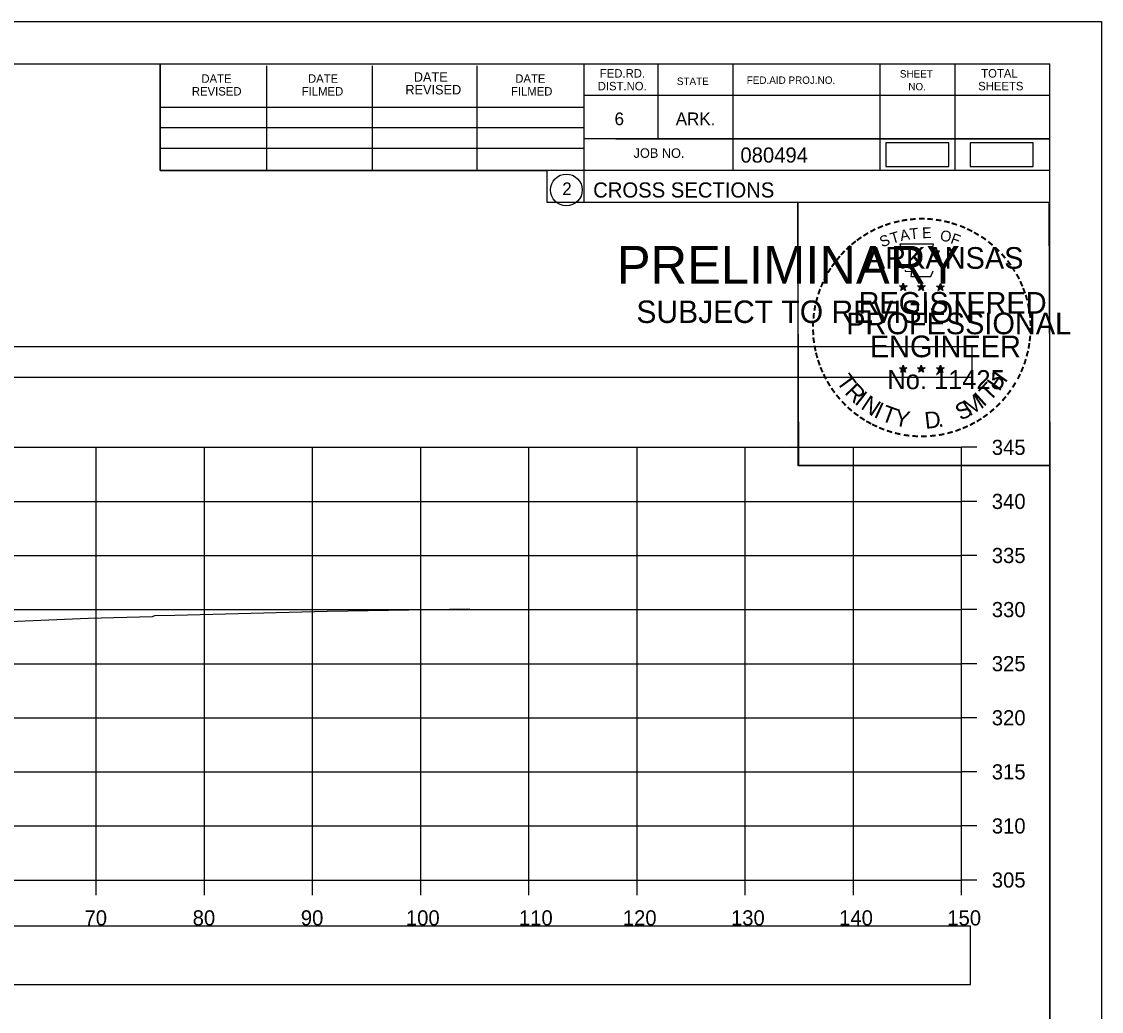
# Model space of a CAD drawing. Extents: x 1376273 to 1384221, y 378927 to 384592.
# Drawn here: x 1381421.4 to 1381521.3, y 381087 to 381178.5 of the extents above; entities that cross this region are included whole.
import ezdxf

# ---------------------------------------------------------------- set-up
doc = ezdxf.new("R2010")
doc.units = 0
for name, color, linetype in [('R_Axis', 7, 'Continuous'), ('R_Axis Annot', 7, 'Continuous'), ('R_Border', 7, 'Continuous'), ('R_Border PE', 7, 'Continuous'), ('R_Border Prem', 7, 'Continuous'), ('R_Drive', 7, 'Continuous'), ('R_Exist Surface', 7, 'Continuous'), ('R_Grid', 7, 'Continuous'), ('R_No Plot', 7, 'Continuous')]:
    doc.layers.add(name, color=color, linetype=linetype)

msp = doc.modelspace()

# ---------------------------------------------------------------- linework, layer by layer
at = {"layer": 'R_Axis'}
for p, q in [((1381508.347, 381099.17), (1381508.347, 381139.17)), ((1381509.747, 381139.17), (1381508.347, 381139.17)), ((1381509.747, 381134.17), (1381508.347, 381134.17)), ((1381509.747, 381129.17), (1381508.347, 381129.17)), ((1381509.747, 381124.17), (1381508.347, 381124.17)), ((1381509.747, 381119.17), (1381508.347, 381119.17)), ((1381509.747, 381114.17), (1381508.347, 381114.17)), ((1381509.747, 381109.17), (1381508.347, 381109.17)), ((1381509.747, 381104.17), (1381508.347, 381104.17)), ((1381208.347, 381099.17), (1381508.347, 381099.17)), ((1381428.347, 381097.77), (1381428.347, 381099.17)), ((1381438.347, 381097.77), (1381438.347, 381099.17)), ((1381448.347, 381097.77), (1381448.347, 381099.17)), ((1381458.347, 381097.77), (1381458.347, 381099.17)), ((1381468.347, 381097.77), (1381468.347, 381099.17)), ((1381478.347, 381097.77), (1381478.347, 381099.17)), ((1381488.347, 381097.77), (1381488.347, 381099.17)), ((1381498.347, 381097.77), (1381498.347, 381099.17)), ((1381508.347, 381097.77), (1381508.347, 381099.17)), ((1381509.747, 381099.17), (1381508.347, 381099.17))]:
    msp.add_line(p, q, dxfattribs=at)
at = {"layer": 'R_Axis Annot'}
for points in [[(1381207.536, 381145.656), (1381509.338, 381145.656), (1381509.338, 381148.472), (1381207.536, 381148.472)], [(1381207.501, 381089.496), (1381509.192, 381089.496), (1381509.192, 381094.907), (1381207.501, 381094.907)]]:
    msp.add_lwpolyline(points, close=True, dxfattribs=at)
at = {"layer": 'R_Border'}
for p, q in [((1381200.347, 381174.63), (1381516.527, 381174.63)), ((1381434.267, 381164.75), (1381434.267, 381174.63)), ((1381473.427, 381174.63), (1381473.427, 381161.83)), ((1381480.267, 381174.63), (1381480.267, 381167.69)), ((1381487.207, 381174.63), (1381487.207, 381164.75)), ((1381500.787, 381174.63), (1381500.787, 381164.75)), ((1381507.727, 381174.63), (1381507.727, 381164.75)), ((1381516.527, 380969.17), (1381516.527, 381174.63)), ((1381444.127, 381164.75), (1381444.127, 381174.43)), ((1381453.887, 381164.75), (1381453.887, 381174.43)), ((1381463.567, 381164.75), (1381463.567, 381174.43)), ((1381516.527, 381171.69), (1381473.427, 381171.69)), ((1381516.527, 381171.71), (1381516.527, 381171.71)), ((1381434.267, 381170.61), (1381473.427, 381170.61)), ((1381434.267, 381168.75), (1381473.427, 381168.75)), ((1381516.527, 381167.69), (1381473.427, 381167.69)), ((1381476.387, 381167.69), (1381516.527, 381167.69)), ((1381434.267, 381164.75), (1381434.267, 381166.81)), ((1381434.267, 381166.81), (1381473.427, 381166.81)), ((1381516.527, 381164.75), (1381434.267, 381164.75)), ((1381473.427, 381161.83), (1381516.527, 381161.83))]:
    msp.add_line(p, q, dxfattribs=at)
msp.add_circle((1381471.814, 381162.966), 1.467, dxfattribs=at)
at = {"layer": 'R_Border PE'}
for p, q in [((1381502.612, 381154.086), (1381502.961, 381153.975)), ((1381502.612, 381154.086), (1381502.865, 381154.041)), ((1381502.612, 381154.086), (1381502.849, 381153.964)), ((1381502.745, 381153.678), (1381502.961, 381153.975)), ((1381502.745, 381153.678), (1381502.871, 381153.922)), ((1381502.745, 381153.678), (1381502.959, 381153.895)), ((1381502.961, 381154.34), (1381502.92, 381154.088)), ((1381503.174, 381153.678), (1381502.959, 381153.892)), ((1381502.961, 381153.975), (1381502.961, 381154.34)), ((1381502.961, 381154.34), (1381503.01, 381154.09)), ((1381503.308, 381154.086), (1381502.961, 381153.975)), ((1381503.174, 381153.678), (1381502.961, 381153.975)), ((1381503.308, 381154.086), (1381503.022, 381154.037)), ((1381503.174, 381153.678), (1381503.037, 381153.969)), ((1381503.308, 381154.086), (1381503.104, 381153.984)), ((1381504.282, 381154.086), (1381504.631, 381153.975)), ((1381504.282, 381154.086), (1381504.535, 381154.041)), ((1381504.282, 381154.086), (1381504.519, 381153.964)), ((1381504.415, 381153.678), (1381504.631, 381153.975)), ((1381504.415, 381153.678), (1381504.541, 381153.922)), ((1381504.415, 381153.678), (1381504.629, 381153.895)), ((1381504.631, 381154.34), (1381504.59, 381154.088)), ((1381504.844, 381153.678), (1381504.629, 381153.892)), ((1381504.631, 381153.975), (1381504.631, 381154.34)), ((1381504.631, 381154.34), (1381504.68, 381154.09)), ((1381504.978, 381154.086), (1381504.631, 381153.975)), ((1381504.844, 381153.678), (1381504.631, 381153.975)), ((1381504.978, 381154.086), (1381504.692, 381154.037)), ((1381504.844, 381153.678), (1381504.707, 381153.969)), ((1381504.978, 381154.086), (1381504.774, 381153.984)), ((1381506.046, 381154.074), (1381506.395, 381153.963)), ((1381506.046, 381154.074), (1381506.299, 381154.029)), ((1381506.046, 381154.074), (1381506.283, 381153.952)), ((1381506.179, 381153.666), (1381506.395, 381153.963)), ((1381506.179, 381153.666), (1381506.305, 381153.91)), ((1381506.179, 381153.666), (1381506.393, 381153.883)), ((1381506.395, 381154.328), (1381506.354, 381154.076)), ((1381506.608, 381153.666), (1381506.393, 381153.88)), ((1381506.395, 381153.963), (1381506.395, 381154.328)), ((1381506.395, 381154.328), (1381506.444, 381154.078)), ((1381506.742, 381154.074), (1381506.395, 381153.963)), ((1381506.608, 381153.666), (1381506.395, 381153.963)), ((1381506.742, 381154.074), (1381506.456, 381154.025)), ((1381506.608, 381153.666), (1381506.471, 381153.957)), ((1381506.742, 381154.074), (1381506.538, 381153.972)), ((1381502.957, 381146.767), (1381502.916, 381146.515)), ((1381502.957, 381146.402), (1381502.957, 381146.767)), ((1381502.957, 381146.767), (1381503.006, 381146.517)), ((1381504.626, 381146.767), (1381504.585, 381146.515)), ((1381504.626, 381146.402), (1381504.626, 381146.767)), ((1381504.626, 381146.767), (1381504.675, 381146.517)), ((1381506.393, 381146.757), (1381506.352, 381146.505)), ((1381506.393, 381146.392), (1381506.393, 381146.757)), ((1381506.393, 381146.757), (1381506.442, 381146.507)), ((1381502.608, 381146.513), (1381502.957, 381146.402)), ((1381502.608, 381146.513), (1381502.861, 381146.468)), ((1381502.608, 381146.513), (1381502.845, 381146.391)), ((1381502.741, 381146.105), (1381502.957, 381146.402)), ((1381502.741, 381146.105), (1381502.867, 381146.349)), ((1381502.741, 381146.105), (1381502.955, 381146.322)), ((1381503.17, 381146.105), (1381502.955, 381146.319)), ((1381503.304, 381146.513), (1381502.957, 381146.402)), ((1381503.17, 381146.105), (1381502.957, 381146.402)), ((1381503.304, 381146.513), (1381503.018, 381146.464)), ((1381503.17, 381146.105), (1381503.033, 381146.396)), ((1381503.304, 381146.513), (1381503.1, 381146.411)), ((1381504.277, 381146.513), (1381504.626, 381146.402)), ((1381504.277, 381146.513), (1381504.53, 381146.468)), ((1381504.277, 381146.513), (1381504.514, 381146.391)), ((1381504.41, 381146.105), (1381504.626, 381146.402)), ((1381504.41, 381146.105), (1381504.536, 381146.349)), ((1381504.41, 381146.105), (1381504.624, 381146.322)), ((1381504.839, 381146.105), (1381504.624, 381146.319)), ((1381504.973, 381146.513), (1381504.626, 381146.402)), ((1381504.839, 381146.105), (1381504.626, 381146.402)), ((1381504.973, 381146.513), (1381504.687, 381146.464)), ((1381504.839, 381146.105), (1381504.702, 381146.396)), ((1381504.973, 381146.513), (1381504.769, 381146.411)), ((1381506.044, 381146.503), (1381506.393, 381146.392)), ((1381506.044, 381146.503), (1381506.297, 381146.458)), ((1381506.044, 381146.503), (1381506.281, 381146.381)), ((1381506.177, 381146.095), (1381506.393, 381146.392)), ((1381506.177, 381146.095), (1381506.303, 381146.339)), ((1381506.177, 381146.095), (1381506.391, 381146.312)), ((1381506.606, 381146.095), (1381506.391, 381146.309)), ((1381506.74, 381146.503), (1381506.393, 381146.392)), ((1381506.606, 381146.095), (1381506.393, 381146.392)), ((1381506.74, 381146.503), (1381506.454, 381146.454)), ((1381506.606, 381146.095), (1381506.469, 381146.386)), ((1381506.74, 381146.503), (1381506.536, 381146.401))]:
    msp.add_line(p, q, dxfattribs=at)
for points in [[(1381502.653, 381157.964), (1381502.922, 381157.137)], [(1381506.164, 381157.042), (1381506.306, 381157.326), (1381505.621, 381157.302), (1381505.769, 381157.964), (1381502.653, 381157.964)], [(1381503.145, 381155.541), (1381503.145, 381155.454), (1381503.708, 381155.435), (1381503.654, 381154.962), (1381505.524, 381154.962), (1381505.725, 381155.498)], [(1381502.961, 381154.34), (1381503.174, 381153.678), (1381502.612, 381154.086), (1381503.308, 381154.086), (1381502.745, 381153.678), (1381502.961, 381154.34)], [(1381504.631, 381154.34), (1381504.844, 381153.678), (1381504.282, 381154.086), (1381504.978, 381154.086), (1381504.415, 381153.678), (1381504.631, 381154.34)], [(1381506.395, 381154.328), (1381506.608, 381153.666), (1381506.046, 381154.074), (1381506.742, 381154.074), (1381506.179, 381153.666), (1381506.395, 381154.328)], [(1381502.957, 381146.767), (1381503.17, 381146.105), (1381502.608, 381146.513), (1381503.304, 381146.513), (1381502.741, 381146.105), (1381502.957, 381146.767)], [(1381504.626, 381146.767), (1381504.839, 381146.105), (1381504.277, 381146.513), (1381504.973, 381146.513), (1381504.41, 381146.105), (1381504.626, 381146.767)], [(1381506.393, 381146.757), (1381506.606, 381146.095), (1381506.044, 381146.503), (1381506.74, 381146.503), (1381506.177, 381146.095), (1381506.393, 381146.757)]]:
    msp.add_lwpolyline(points, dxfattribs=at)
for centre, radius in [((1381502.96, 381153.974), 0.172), ((1381502.96, 381153.974), 0.145), ((1381502.96, 381153.974), 0.116), ((1381502.96, 381153.974), 0.0991), ((1381502.96, 381153.974), 0.0747), ((1381502.96, 381153.974), 0.0495), ((1381502.96, 381153.974), 0.0296), ((1381504.63, 381153.974), 0.172), ((1381504.63, 381153.974), 0.145), ((1381504.63, 381153.974), 0.116), ((1381504.63, 381153.974), 0.0991), ((1381504.63, 381153.974), 0.0747), ((1381504.63, 381153.974), 0.0495), ((1381504.63, 381153.974), 0.0296), ((1381506.394, 381153.962), 0.172), ((1381506.394, 381153.962), 0.145), ((1381506.394, 381153.962), 0.116), ((1381506.394, 381153.962), 0.0991), ((1381506.394, 381153.962), 0.0747), ((1381506.394, 381153.962), 0.0495), ((1381506.394, 381153.962), 0.0296), ((1381502.956, 381146.401), 0.172), ((1381504.625, 381146.401), 0.172), ((1381502.956, 381146.401), 0.145), ((1381502.956, 381146.401), 0.116), ((1381502.956, 381146.401), 0.0991), ((1381502.956, 381146.401), 0.0747), ((1381502.956, 381146.401), 0.0495), ((1381502.956, 381146.401), 0.0296), ((1381504.625, 381146.401), 0.145), ((1381504.625, 381146.401), 0.116), ((1381504.625, 381146.401), 0.0991), ((1381504.625, 381146.401), 0.0747), ((1381504.625, 381146.401), 0.0495), ((1381504.625, 381146.401), 0.0296), ((1381506.392, 381146.391), 0.172), ((1381506.392, 381146.391), 0.145), ((1381506.392, 381146.391), 0.116), ((1381506.392, 381146.391), 0.0991), ((1381506.392, 381146.391), 0.0747), ((1381506.392, 381146.391), 0.0495), ((1381506.392, 381146.391), 0.0296)]:
    msp.add_circle(centre, radius, dxfattribs=at)
at = {"layer": 'R_Drive'}
for points in [[(1381501.344, 381165.133), (1381507.177, 381165.133), (1381507.177, 381167.319), (1381501.344, 381167.319)], [(1381509.135, 381165.13), (1381514.968, 381165.13), (1381514.968, 381167.317), (1381509.135, 381167.317)]]:
    msp.add_lwpolyline(points, close=True, dxfattribs=at)
at = {"layer": 'R_Exist Surface'}
msp.add_lwpolyline([(1381420.317, 381123.068), (1381427.589, 381123.368), (1381433.548, 381123.538), (1381433.767, 381123.616), (1381435.602, 381123.654), (1381449.706, 381124.036), (1381449.727, 381124.037), (1381449.727, 381124.037), (1381462.889, 381124.236)], dxfattribs=at)
at = {"layer": 'R_Grid'}
for p, q in [((1381208.347, 381139.17), (1381508.347, 381139.17)), ((1381428.347, 381099.17), (1381428.347, 381139.17)), ((1381438.347, 381099.17), (1381438.347, 381139.17)), ((1381448.347, 381099.17), (1381448.347, 381139.17)), ((1381458.347, 381099.17), (1381458.347, 381139.17)), ((1381468.347, 381099.17), (1381468.347, 381139.17)), ((1381478.347, 381099.17), (1381478.347, 381139.17)), ((1381488.347, 381099.17), (1381488.347, 381139.17)), ((1381498.347, 381099.17), (1381498.347, 381139.17)), ((1381508.347, 381099.17), (1381508.347, 381139.17)), ((1381208.347, 381134.17), (1381508.347, 381134.17)), ((1381208.347, 381129.17), (1381508.347, 381129.17)), ((1381208.347, 381124.17), (1381508.347, 381124.17)), ((1381208.347, 381119.17), (1381508.347, 381119.17)), ((1381208.347, 381114.17), (1381508.347, 381114.17)), ((1381208.347, 381109.17), (1381508.347, 381109.17)), ((1381208.347, 381104.17), (1381508.347, 381104.17)), ((1381208.347, 381099.17), (1381508.347, 381099.17))]:
    msp.add_line(p, q, dxfattribs=at)
at = {"layer": 'R_No Plot'}
for p, q in [((1381187.946, 381178.525), (1381521.28, 381178.525)), ((1381492.561, 381139.375), (1381492.561, 381139.375))]:
    msp.add_line(p, q, dxfattribs=at)
for points in [[(1381187.94, 381178.525), (1381521.28, 381178.525), (1381521.28, 380965.187), (1381187.94, 380965.187)], [(1381434.267, 381174.63), (1381434.267, 381164.75), (1381469.999, 381164.75), (1381469.999, 381161.83), (1381493.199, 381161.83), (1381493.199, 381137.498), (1381516.527, 381137.498), (1381516.527, 380969.17), (1381200.347, 380969.17), (1381200.347, 381174.63)], [(1381493.199, 381161.83), (1381516.406, 381161.83), (1381516.527, 381137.498), (1381493.319, 381137.498)]]:
    msp.add_lwpolyline(points, close=True, dxfattribs=at)

# ---------------------------------------------------------------- texts
at = {"layer": 'R_Axis Annot'}
for s, p in [('345', (1381511.147, 381138.47)), ('340', (1381511.147, 381133.47)), ('335', (1381511.147, 381128.47)), ('330', (1381511.147, 381123.47)), ('325', (1381511.147, 381118.47)), ('320', (1381511.147, 381113.47)), ('315', (1381511.147, 381108.47)), ('310', (1381511.147, 381103.47)), ('305', (1381511.147, 381098.47)), ('70', (1381427.261, 381094.97)), ('80', (1381437.261, 381094.97)), ('90', (1381447.261, 381094.97)), ('100', (1381456.975, 381094.97)), ('110', (1381467.427, 381094.97)), ('120', (1381477.03, 381094.97)), ('130', (1381487.03, 381094.97)), ('140', (1381497.03, 381094.97)), ('150', (1381507.03, 381094.97))]:
    msp.add_text(s, height=1.4, dxfattribs=at).set_placement(p)
at = {"layer": 'R_Border'}
for s, height, p in [('DATE', 0.7819, (1381438.067, 381172.87)), ('DATE', 0.7819, (1381447.927, 381172.87)), ('DATE', 0.8792, (1381457.707, 381172.97)), ('DATE', 0.7819, (1381467.087, 381172.87)), ('FED.RD.', 0.7819, (1381474.907, 381173.35)), ('SHEET', 0.684, (1381502.647, 381173.35)), ('TOTAL', 0.7819, (1381510.167, 381173.35)), ('REVISED', 0.8792, (1381456.927, 381171.79)), ('DIST.NO.', 0.7819, (1381474.707, 381172.17)), ('STATE', 0.684, (1381482.027, 381172.67)), ('FED.AID PROJ.NO.', 0.684, (1381488.487, 381172.77)), ('NO.', 0.684, (1381503.427, 381172.17)), ('SHEETS', 0.7819, (1381509.887, 381172.17)), ('REVISED', 0.7819, (1381437.187, 381171.69)), ('FILMED', 0.7819, (1381447.347, 381171.69)), ('FILMED', 0.7819, (1381466.687, 381171.69)), ('6', 1.172, (1381476.267, 381168.95)), ('ARK.', 1.1723, (1381481.927, 381168.95)), ('JOB NO.', 0.8792, (1381478.027, 381165.93)), ('080494', 1.4, (1381487.903, 381165.49)), ('2', 1.172, (1381471.431, 381162.48)), ('CROSS SECTIONS', 1.4, (1381474.291, 381162.26))]:
    msp.add_text(s, height=height, rotation=360, dxfattribs=at).set_placement(p)
at = {"layer": 'R_Border PE'}
for s, height, rotation, p in [('-', 1.6, 24.30721, (1381500.767, 381158.822)), ('-', 1.6, 19.17608, (1381501.401, 381159.091)), ('-', 1.6, 13.63015, (1381502.151, 381159.332)), ('-', 1.6, 10.21935, (1381502.829, 381159.494)), ('-', 1.6, 5.89682, (1381503.558, 381159.604)), ('-', 1.6, 0.18623, (1381504.33, 381159.676)), ('-', 1.6, 357.74304, (1381505.053, 381159.663)), ('-', 1.6, 352.16172, (1381505.797, 381159.607)), ('-', 1.6, 347.20489, (1381506.516, 381159.493)), ('-', 1.6, 342.3362, (1381507.151, 381159.338)), ('-', 1.6, 337.85509, (1381507.886, 381159.115)), ('-', 1.6, 36.23174, (1381498.959, 381157.74)), ('-', 1.6, 34.06357, (1381499.537, 381158.135)), ('-', 1.6, 28.79182, (1381500.134, 381158.505)), ('S', 1, 21.59401, (1381501.008, 381157.642)), ('T', 1, 16.4036, (1381501.922, 381157.973)), ('A', 1, 11.21318, (1381502.748, 381158.224)), ('T', 1, 6.02276, (1381503.597, 381158.39)), ('E', 1, 0.83234, (1381504.702, 381158.5)), ('O', 1, 350.4515, (1381506.306, 381158.29)), ('F', 1, 340.07066, (1381507.26, 381158.062)), ('-', 1.6, 334.12109, (1381508.517, 381158.844)), ('-', 1.6, 329.64089, (1381509.096, 381158.561)), ('-', 1.6, 325.86266, (1381509.739, 381158.2)), ('-', 1.6, 42.96224, (1381498.05, 381156.945)), ('-', 1.6, 38.95066, (1381498.483, 381157.362)), ('ARKANSAS', 2, 360, (1381499.506, 381155.676)), ('-', 1.6, 320.52971, (1381510.349, 381157.774)), ('-', 1.6, 315.57859, (1381510.948, 381157.286)), ('-', 1.6, 50.61417, (1381497.199, 381155.981)), ('-', 1.6, 48.42305, (1381497.602, 381156.467)), ('-', 1.6, 309.87973, (1381511.517, 381156.736)), ('-', 1.6, 58.07063, (1381496.461, 381154.887)), ('-', 1.6, 54.23247, (1381496.786, 381155.414)), ('-', 1.6, 306.65218, (1381512.042, 381156.134)), ('-', 1.4, 303.67529, (1381512.528, 381155.566)), ('-', 1.6, 62.87135, (1381496.148, 381154.273)), ('-', 1.6, 299.66835, (1381512.847, 381154.959)), ('-', 1.6, 72.39447, (1381495.67, 381153.032)), ('-', 1.6, 67.77427, (1381495.889, 381153.662)), ('DWB', 0.01, 360, (1381502.948, 381153.969)), ('DWB', 0.01, 360, (1381504.618, 381153.969)), ('DWB', 0.01, 360, (1381506.382, 381153.958)), ('-', 1.6, 294.66279, (1381513.171, 381154.347)), ('-', 1.6, 290.57283, (1381513.428, 381153.77)), ('-', 1.6, 75.46096, (1381495.473, 381152.318)), ('REGISTERED', 2, 360, (1381498.828, 381151.527)), ('-', 1.6, 285.12326, (1381513.662, 381153.19)), ('-', 1.6, 85.18634, (1381495.265, 381150.914)), ('-', 1.6, 81.20126, (1381495.341, 381151.605)), ('PROFESSIONAL', 2, 360, (1381497.68, 381149.623)), ('-', 1.6, 280.54934, (1381513.862, 381152.448)), ('-', 1.6, 276.59616, (1381514.024, 381151.68)), ('-', 1.6, 89.06224, (1381495.24, 381150.213)), ('-', 1.6, 274.33011, (1381514.084, 381150.958)), ('-', 1.6, 94.19588, (1381495.275, 381149.488)), ('-', 1.6, 269.94067, (1381514.118, 381150.326)), ('-', 1.6, 98.94793, (1381495.347, 381148.821)), ('-', 1.6, 101.71495, (1381495.482, 381148.088)), ('ENGINEER', 2, 360, (1381499.867, 381147.498)), ('-', 1.6, 260.99529, (1381514.028, 381149.006)), ('-', 1.6, 263.5172, (1381514.099, 381149.66)), ('-', 1.6, 105.45785, (1381495.644, 381147.493)), ('-', 1.6, 255.7626, (1381513.918, 381148.328)), ('-', 1.6, 109.08742, (1381495.859, 381146.862)), ('-', 1.6, 114.06432, (1381496.113, 381146.266)), ('-', 1.6, 247.88866, (1381513.514, 381146.935)), ('-', 1.6, 252.86809, (1381513.737, 381147.608)), ('-', 1.6, 115.72885, (1381496.418, 381145.648)), ('T', 1.54, 306.04056, (1381496.717, 381145.24)), ('No. 11425', 1.757, 360, (1381501.494, 381144.547)), ('DWB', 0.01, 360, (1381502.944, 381146.396)), ('DWB', 0.01, 360, (1381504.613, 381146.397)), ('DWB', 0.01, 360, (1381506.38, 381146.387)), ('H', 1.54, 54.60883, (1381511.837, 381144.275)), ('-', 1.6, 244.61971, (1381513.252, 381146.306)), ('-', 1.6, 120.44712, (1381496.775, 381145.062)), ('-', 1.6, 125.89344, (1381497.178, 381144.501)), ('R', 1.54, 314.00497, (1381497.479, 381144.192)), ('T', 1.54, 46.64442, (1381510.947, 381143.332)), ('-', 1.6, 239.07125, (1381512.858, 381145.554)), ('-', 1.6, 130.71812, (1381497.64, 381143.949)), ('I', 1.54, 321.96938, (1381498.38, 381143.26)), ('N', 1.54, 326.50021, (1381498.947, 381142.788)), ('M', 1.54, 32.65632, (1381509.101, 381142.007)), ('I', 1.54, 42.11359, (1381510.386, 381142.854)), ('-', 1.6, 231.25377, (1381512.026, 381144.335)), ('-', 1.6, 233.84524, (1381512.456, 381144.901)), ('-', 1.6, 134.22381, (1381498.157, 381143.404)), ('-', 1.6, 138.93382, (1381498.682, 381142.94)), ('I', 1.54, 335.36034, (1381500.155, 381142.002)), ('T', 1.54, 339.89117, (1381500.816, 381141.675)), ('Y', 1.54, 347.85558, (1381502.033, 381141.229)), ('S', 1.54, 26.9312, (1381508.263, 381141.601)), ('-', 1.6, 221.08509, (1381511.025, 381143.262)), ('-', 1.6, 225.76533, (1381511.547, 381143.771)), ('-', 1.6, 144.64634, (1381499.238, 381142.534)), ('-', 1.6, 148.08978, (1381499.799, 381142.163)), ('-', 1.6, 151.57039, (1381500.378, 381141.838)), ('D', 1.54, 6.39691, (1381505.018, 381140.871)), ('-', 1.6, 212.24909, (1381509.942, 381142.403)), ('-', 1.6, 215.73633, (1381510.476, 381142.79)), ('-', 1.6, 154.60019, (1381500.9, 381141.591)), ('-', 1.6, 158.56121, (1381501.524, 381141.337)), ('-', 1.6, 162.79826, (1381502.211, 381141.124)), ('.', 1.54, 13.76417, (1381506.21, 381140.998)), ('-', 1.6, 195.47429, (1381507.464, 381141.223)), ('-', 1.6, 200.71842, (1381508.141, 381141.465)), ('-', 1.6, 204.25161, (1381508.76, 381141.738)), ('-', 1.6, 207.35684, (1381509.384, 381142.057)), ('-', 1.6, 167.55551, (1381502.926, 381140.96)), ('-', 1.6, 173.11546, (1381503.698, 381140.85)), ('-', 1.6, 176.51827, (1381504.446, 381140.797)), ('-', 1.6, 181.59176, (1381505.19, 381140.816)), ('-', 1.6, 185.81666, (1381505.999, 381140.892)), ('-', 1.6, 191.28576, (1381506.735, 381141.024))]:
    msp.add_text(s, height=height, rotation=rotation, dxfattribs=at).set_placement(p)
at = {"layer": 'R_Border Prem'}
for s, height, p in [('PRELIMINARY', 3.5, (1381476.478, 381154.294)), ('DWB', 0.01, (1381477.225, 381156.143)), ('SUBJECT TO REVISION', 2.07511, (1381478.287, 381150.665))]:
    msp.add_text(s, height=height, rotation=360, dxfattribs=at).set_placement(p)

doc.saveas('drawing.dxf')
